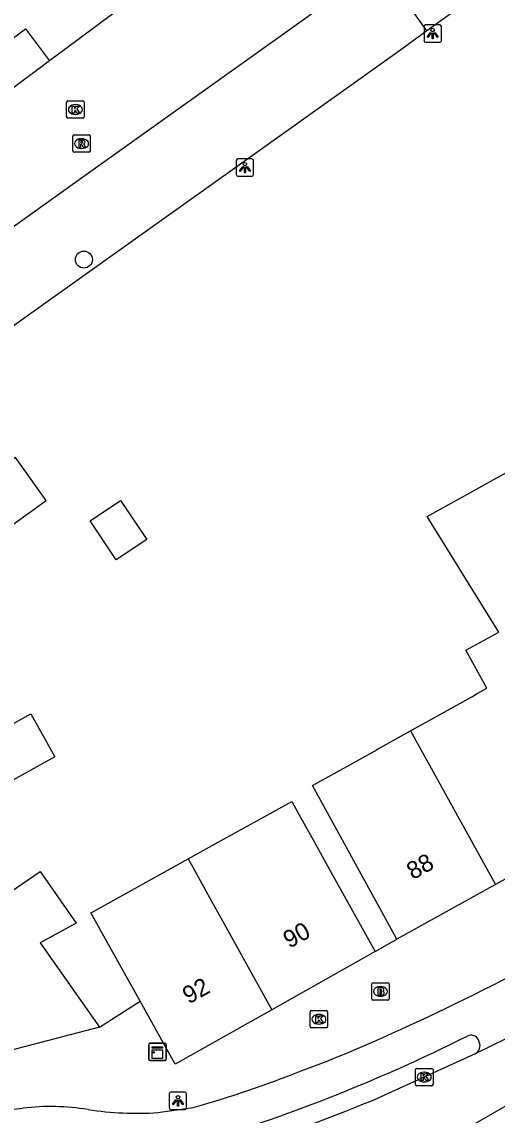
# Model space of a CAD drawing. Extents: x 161801 to 162379, y 382315 to 382832.
# Drawn here: x 162040.7 to 162068, y 382383.3 to 382446.1 of the extents above; entities that cross this region are included whole.
import ezdxf

# ---------------------------------------------------------------- set-up
doc = ezdxf.new("R2010")
doc.units = 0
for name, color, linetype in [('IMGEO_Boom', 7, 'Continuous'), ('IMGEO_Brandkraan', 7, 'Continuous'), ('IMGEO_Fietspad_open', 7, 'Continuous'), ('IMGEO_Kast', 7, 'Continuous'), ('IMGEO_Kolk', 7, 'Continuous'), ('IMGEO_Lichtpunt', 7, 'Continuous'), ('IMGEO_Pand', 7, 'Continuous'), ('IMGEO_Pand_nummerreeks', 7, 'Continuous'), ('IMGEO_Parkeervlak_open', 7, 'Continuous'), ('IMGEO_Rijbaan_lokaal_gesloten', 7, 'Continuous'), ('IMGEO_Rijbaan_lokaal_open', 7, 'Continuous'), ('IMGEO_Rioolput', 7, 'Continuous'), ('IMGEO_Voetpad_open', 7, 'Continuous')]:
    doc.layers.add(name, color=color, linetype=linetype)

msp = doc.modelspace()

# ---------------------------------------------------------------- linework, layer by layer
at = {"layer": 'IMGEO_Boom'}
msp.add_circle((162044.271, 382432.455), 0.489, dxfattribs=at)
at = {"layer": 'IMGEO_Brandkraan'}
for p, q in [((162060.788, 382390.009), (162060.788, 382390.861)), ((162060.863, 382390.935), (162061.715, 382390.935)), ((162061.276, 382390.715), (162061.301, 382390.715)), ((162061.789, 382390.861), (162061.789, 382390.009)), ((162061.299, 382390.155), (162061.274, 382390.155)), ((162061.715, 382389.935), (162060.863, 382389.935))]:
    msp.add_line(p, q, dxfattribs=at)
for points in [[(162060.788, 382390.009), (162060.788, 382390.861)], [(162060.863, 382390.935), (162061.715, 382390.935)], [(162061.136, 382390.635), (162061.136, 382390.235), (162061.349, 382390.235)], [(162061.367, 382390.635), (162061.136, 382390.635)], [(162061.789, 382390.861), (162061.789, 382390.009)], [(162061.315, 382390.554), (162061.261, 382390.554), (162061.261, 382390.478)], [(162061.261, 382390.478), (162061.314, 382390.478)], [(162061.323, 382390.402), (162061.261, 382390.402), (162061.261, 382390.321)], [(162061.261, 382390.321), (162061.323, 382390.321)], [(162061.715, 382389.935), (162060.863, 382389.935)]]:
    msp.add_lwpolyline(points, dxfattribs=at)
for centre, radius, start, end in [((162060.865, 382390.859), 0.0765, 91.55205, 178.44795), ((162060.865, 382390.859), 0.0765, 91.55205, 178.44795), ((162061.371, 382390.49), 0.145, 59.4692, 91.53667), ((162061.396, 382390.537), 0.0922, 285.51372, 58.15012), ((162061.713, 382390.859), 0.0765, 1.55205, 88.44795), ((162061.713, 382390.859), 0.0765, 1.55205, 88.44795), ((162060.865, 382390.011), 0.0765, 181.55205, 268.44795), ((162060.865, 382390.011), 0.0765, 181.55205, 268.44795), ((162061.316, 382390.516), 0.0379, 267.82845, 90.93552), ((162061.324, 382390.361), 0.0404, 269.87594, 90.50774), ((162061.355, 382390.486), 0.251, 268.66757, 293.53466), ((162061.401, 382390.345), 0.105, 301.31148, 78.98903), ((162061.713, 382390.011), 0.0765, 271.55205, 358.44795), ((162061.713, 382390.011), 0.0765, 271.55205, 358.44795)]:
    msp.add_arc(centre, radius, start, end, dxfattribs=at)
for centre, major_axis, ratio, start_param, end_param in [((162061.275, 382390.435), (-0.387, 0.002), 0.722429, 4.712389, 7.853982), ((162061.3, 382390.435), (-0.39, 0.002), 0.717154, 1.570796, 4.712389)]:
    msp.add_ellipse(centre, major_axis=major_axis, ratio=ratio, start_param=start_param, end_param=end_param, dxfattribs=at)
at = {"layer": 'IMGEO_Fietspad_open'}
for points in [[(162066.961, 382387.52), (162066.919, 382387.653)], [(162056.749, 382385.866), (162058.238, 382386.429)], [(162034.232, 382383.139), (162034.494, 382383.089), (162040.773, 382383.73)], [(162048.521, 382383.474), (162050.545, 382383.767)]]:
    msp.add_lwpolyline(points, dxfattribs=at)
for centre, radius, start, end in [((162008.537, 382506.893), 130.314, 292.41991, 300.56343), ((162023.698, 382472.764), 94.971, 292.5733, 296.6384), ((162066.485, 382387.433), 0.487, 26.85765, 115.04149), ((162066.508, 382387.312), 0.498, 299.28222, 24.70543), ((162031.251, 382451.011), 69.957, 286.0092, 291.37525), ((162026.522, 382464.99), 86.709, 287.55461, 292.82196), ((162042.359, 382370.687), 13.139, 80.58224, 96.9337), ((162047.361, 382402.946), 19.506, 261.59405, 273.41073)]:
    msp.add_arc(centre, radius, start, end, dxfattribs=at)
at = {"layer": 'IMGEO_Kast'}
for p, q in [((162048.069, 382387.466), (162048.91, 382387.466)), ((162048.91, 382387.466), (162048.069, 382387.466)), ((162047.994, 382386.541), (162047.994, 382387.382)), ((162047.994, 382387.382), (162047.994, 382386.541)), ((162048.994, 382387.391), (162048.994, 382386.55)), ((162048.994, 382386.55), (162048.994, 382387.391)), ((162048.919, 382386.466), (162048.078, 382386.466)), ((162048.078, 382386.466), (162048.919, 382386.466))]:
    msp.add_line(p, q, dxfattribs=at)
for points in [[(162048.189, 382387.256), (162048.789, 382387.256), (162048.789, 382387.171), (162048.189, 382387.171), (162048.189, 382387.256)], [(162048.189, 382387.081), (162048.789, 382387.081), (162048.789, 382386.592), (162048.189, 382386.592), (162048.189, 382387.081)]]:
    msp.add_lwpolyline(points, dxfattribs=at)
msp.add_circle((162048.273, 382386.93), 0.0377, dxfattribs=at)
for centre, start, end in [((162048.072, 382387.388), 92.4484, 184.28452), ((162048.072, 382387.388), 92.4484, 184.28452), ((162048.916, 382387.388), 2.4484, 94.28452), ((162048.916, 382387.388), 2.4484, 94.28452), ((162048.072, 382386.544), 182.4484, 274.28452), ((162048.072, 382386.544), 182.4484, 274.28452), ((162048.916, 382386.544), 272.4484, 4.28452), ((162048.916, 382386.544), 272.4484, 4.28452)]:
    msp.add_arc(centre, 0.0779, start, end, dxfattribs=at)
at = {"layer": 'IMGEO_Kolk'}
for p, q in [((162043.282, 382440.645), (162043.282, 382441.497)), ((162043.357, 382441.571), (162044.209, 382441.571)), ((162044.283, 382441.497), (162044.283, 382440.645)), ((162043.77, 382441.351), (162043.795, 382441.351)), ((162044.209, 382440.571), (162043.357, 382440.571)), ((162043.793, 382440.791), (162043.768, 382440.791)), ((162057.259, 382388.411), (162057.259, 382389.263)), ((162057.334, 382389.337), (162058.186, 382389.337)), ((162057.747, 382389.117), (162057.772, 382389.117)), ((162058.26, 382389.263), (162058.26, 382388.411)), ((162058.186, 382388.337), (162057.334, 382388.337)), ((162057.77, 382388.557), (162057.745, 382388.557)), ((162063.305, 382385.09), (162063.305, 382385.942)), ((162063.38, 382386.016), (162064.232, 382386.016)), ((162063.793, 382385.796), (162063.818, 382385.796)), ((162064.306, 382385.942), (162064.306, 382385.09)), ((162064.232, 382385.016), (162063.38, 382385.016)), ((162063.816, 382385.236), (162063.791, 382385.236))]:
    msp.add_line(p, q, dxfattribs=at)
for points in [[(162043.282, 382440.645), (162043.282, 382441.497)], [(162043.357, 382441.571), (162044.209, 382441.571)], [(162044.283, 382441.497), (162044.283, 382440.645)], [(162043.603, 382441.271), (162043.726, 382441.271), (162043.726, 382441.12), (162043.856, 382441.271), (162044.02, 382441.271), (162043.874, 382441.12), (162044.027, 382440.871), (162043.875, 382440.871), (162043.79, 382441.035), (162043.726, 382440.968), (162043.726, 382440.871), (162043.603, 382440.871), (162043.603, 382441.271)], [(162044.209, 382440.571), (162043.357, 382440.571)], [(162057.259, 382388.411), (162057.259, 382389.263)], [(162057.334, 382389.337), (162058.186, 382389.337)], [(162057.58, 382389.037), (162057.703, 382389.037), (162057.703, 382388.886), (162057.833, 382389.037), (162057.997, 382389.037), (162057.851, 382388.886), (162058.004, 382388.637), (162057.852, 382388.637), (162057.767, 382388.801), (162057.703, 382388.734), (162057.703, 382388.637), (162057.58, 382388.637), (162057.58, 382389.037)], [(162058.26, 382389.263), (162058.26, 382388.411)], [(162058.186, 382388.337), (162057.334, 382388.337)], [(162063.305, 382385.09), (162063.305, 382385.942)], [(162063.38, 382386.016), (162064.232, 382386.016)], [(162063.626, 382385.716), (162063.749, 382385.716), (162063.749, 382385.565), (162063.879, 382385.716), (162064.043, 382385.716), (162063.897, 382385.565), (162064.05, 382385.316), (162063.898, 382385.316), (162063.813, 382385.48), (162063.749, 382385.413), (162063.749, 382385.316), (162063.626, 382385.316), (162063.626, 382385.716)], [(162064.306, 382385.942), (162064.306, 382385.09)], [(162064.232, 382385.016), (162063.38, 382385.016)]]:
    msp.add_lwpolyline(points, dxfattribs=at)
for centre, start, end in [((162043.359, 382441.495), 91.55205, 178.44795), ((162043.359, 382441.495), 91.55205, 178.44795), ((162044.207, 382441.495), 1.55205, 88.44795), ((162044.207, 382441.495), 1.55205, 88.44795), ((162043.359, 382440.647), 181.55205, 268.44795), ((162043.359, 382440.647), 181.55205, 268.44795), ((162044.207, 382440.647), 271.55205, 358.44795), ((162044.207, 382440.647), 271.55205, 358.44795), ((162057.336, 382389.261), 91.55205, 178.44795), ((162057.336, 382389.261), 91.55205, 178.44795), ((162058.184, 382389.261), 1.55205, 88.44795), ((162058.184, 382389.261), 1.55205, 88.44795), ((162057.336, 382388.413), 181.55205, 268.44795), ((162057.336, 382388.413), 181.55205, 268.44795), ((162058.184, 382388.413), 271.55205, 358.44795), ((162058.184, 382388.413), 271.55205, 358.44795), ((162063.382, 382385.94), 91.55205, 178.44795), ((162063.382, 382385.94), 91.55205, 178.44795), ((162064.23, 382385.94), 1.55205, 88.44795), ((162064.23, 382385.94), 1.55205, 88.44795), ((162063.382, 382385.092), 181.55205, 268.44795), ((162063.382, 382385.092), 181.55205, 268.44795), ((162064.23, 382385.092), 271.55205, 358.44795), ((162064.23, 382385.092), 271.55205, 358.44795)]:
    msp.add_arc(centre, 0.0765, start, end, dxfattribs=at)
for centre, major_axis, ratio, start_param, end_param in [((162043.769, 382441.071), (-0.387, 0.002), 0.722429, 4.712389, 7.853982), ((162043.794, 382441.071), (-0.39, 0.002), 0.717154, 1.570796, 4.712389), ((162057.746, 382388.837), (-0.387, 0.002), 0.722429, 4.712389, 7.853982), ((162057.771, 382388.837), (-0.39, 0.002), 0.717154, 1.570796, 4.712389), ((162063.792, 382385.516), (-0.387, 0.002), 0.722429, 4.712389, 7.853982), ((162063.817, 382385.516), (-0.39, 0.002), 0.717154, 1.570796, 4.712389)]:
    msp.add_ellipse(centre, major_axis=major_axis, ratio=ratio, start_param=start_param, end_param=end_param, dxfattribs=at)
at = {"layer": 'IMGEO_Lichtpunt'}
for p, q in [((162064.691, 382445.933), (162063.883, 382445.933)), ((162064.691, 382445.933), (162063.883, 382445.933)), ((162063.789, 382445.838), (162063.789, 382445.031)), ((162063.789, 382445.838), (162063.789, 382445.031)), ((162064.785, 382445.031), (162064.785, 382445.838)), ((162064.785, 382445.031), (162064.785, 382445.838)), ((162063.883, 382444.937), (162064.691, 382444.937)), ((162063.883, 382444.937), (162064.691, 382444.937)), ((162053.013, 382438.141), (162053.013, 382437.334)), ((162053.013, 382438.141), (162053.013, 382437.334)), ((162053.915, 382438.236), (162053.107, 382438.236)), ((162053.915, 382438.236), (162053.107, 382438.236)), ((162054.009, 382437.334), (162054.009, 382438.141)), ((162054.009, 382437.334), (162054.009, 382438.141)), ((162053.107, 382437.24), (162053.915, 382437.24)), ((162053.107, 382437.24), (162053.915, 382437.24)), ((162049.17, 382384.556), (162049.17, 382383.749)), ((162049.17, 382384.556), (162049.17, 382383.749)), ((162050.072, 382384.651), (162049.264, 382384.651)), ((162050.072, 382384.651), (162049.264, 382384.651)), ((162050.166, 382383.749), (162050.166, 382384.556)), ((162050.166, 382383.749), (162050.166, 382384.556)), ((162049.264, 382383.655), (162050.072, 382383.655)), ((162049.264, 382383.655), (162050.072, 382383.655))]:
    msp.add_line(p, q, dxfattribs=at)
for points in [[(162064.163, 382445.502), (162064.202, 382445.474), (162064.014, 382445.212), (162063.976, 382445.239), (162064.163, 382445.502)], [(162064.265, 382445.454), (162064.312, 382445.454), (162064.312, 382445.132), (162064.265, 382445.132), (162064.265, 382445.454)], [(162064.375, 382445.474), (162064.413, 382445.501), (162064.6, 382445.239), (162064.561, 382445.211), (162064.375, 382445.474)], [(162053.387, 382437.805), (162053.426, 382437.777), (162053.238, 382437.515), (162053.2, 382437.542), (162053.387, 382437.805)], [(162053.489, 382437.757), (162053.536, 382437.757), (162053.536, 382437.435), (162053.489, 382437.435), (162053.489, 382437.757)], [(162053.599, 382437.777), (162053.637, 382437.804), (162053.824, 382437.542), (162053.785, 382437.514), (162053.599, 382437.777)], [(162049.544, 382384.22), (162049.583, 382384.192), (162049.395, 382383.93), (162049.357, 382383.957), (162049.544, 382384.22)], [(162049.646, 382384.172), (162049.693, 382384.172), (162049.693, 382383.85), (162049.646, 382383.85), (162049.646, 382384.172)], [(162049.756, 382384.192), (162049.794, 382384.219), (162049.981, 382383.957), (162049.942, 382383.929), (162049.756, 382384.192)]]:
    msp.add_lwpolyline(points, dxfattribs=at)
for centre in [(162064.288, 382445.636), (162053.512, 382437.939), (162049.669, 382384.354)]:
    msp.add_circle(centre, 0.0994, dxfattribs=at)
for centre, start, end in [((162063.883, 382445.838), 90, 180), ((162063.883, 382445.838), 90, 180), ((162064.691, 382445.838), 0, 90), ((162064.691, 382445.838), 0, 90), ((162063.883, 382445.031), 180, 270), ((162063.883, 382445.031), 180, 270), ((162064.691, 382445.031), 270, 0), ((162064.691, 382445.031), 270, 360), ((162053.107, 382438.141), 90, 180), ((162053.107, 382438.141), 90, 180), ((162053.915, 382438.141), 0, 90), ((162053.915, 382438.141), 0, 90), ((162053.107, 382437.334), 180, 270), ((162053.107, 382437.334), 180, 270), ((162053.915, 382437.334), 270, 0), ((162053.915, 382437.334), 270, 360), ((162049.264, 382384.556), 90, 180), ((162049.264, 382384.556), 90, 180), ((162050.072, 382384.556), 0, 90), ((162050.072, 382384.556), 0, 90), ((162049.264, 382383.749), 180, 270), ((162049.264, 382383.749), 180, 270), ((162050.072, 382383.749), 270, 0), ((162050.072, 382383.749), 270, 360)]:
    msp.add_arc(centre, 0.0946, start, end, dxfattribs=at)
at = {"layer": 'IMGEO_Pand'}
for points in [[(162038.414, 382443.841), (162040.929, 382445.711), (162042.301, 382443.865)], [(162042.301, 382443.865), (162039.786, 382441.995)], [(162037.863, 382419.316), (162039.637, 382416.846), (162042.114, 382418.625), (162040.34, 382421.095), (162037.863, 382419.316)], [(162068.078, 382411.069), (162063.964, 382417.707), (162069.387, 382420.712), (162071.471, 382416.951), (162078.434, 382420.889)], [(162047.88, 382416.376), (162046.133, 382415.21), (162044.634, 382417.455), (162046.381, 382418.621), (162047.88, 382416.376)], [(162063.005, 382405.389), (162066.529, 382407.357), (162066.877, 382407.551), (162067.398, 382407.842), (162066.196, 382410.026), (162068.078, 382411.069)], [(162042.606, 382403.901), (162040.188, 382402.561), (162039.252, 382404.249), (162039.712, 382405.536), (162041.233, 382406.379), (162042.606, 382403.901)], [(162062.234, 382393.427), (162057.385, 382402.251), (162060.944, 382404.238), (162061.119, 382404.336), (162063.005, 382405.389)], [(162063.005, 382405.389), (162067.892, 382396.566)], [(162050.256, 382398.043), (162052.156, 382399.096), (162053.431, 382399.802), (162054.058, 382400.15), (162056.204, 382401.339), (162056.624, 382400.582), (162057.515, 382398.974), (162057.75, 382398.55), (162058.555, 382397.097), (162060.979, 382392.723)], [(162075.201, 382400.616), (162067.892, 382396.566)], [(162047.51, 382389.884), (162045.251, 382393.911), (162045.115, 382394.154), (162044.67, 382394.948), (162044.823, 382395.032), (162045.13, 382395.203), (162050.256, 382398.043)], [(162050.256, 382398.043), (162050.426, 382397.737), (162050.944, 382396.801), (162051.601, 382395.616), (162051.941, 382395.003), (162055.054, 382389.385)], [(162039.763, 382395.945), (162041.759, 382397.315), (162043.834, 382394.36), (162041.77, 382393.217), (162045.159, 382388.391)], [(162067.892, 382396.566), (162062.234, 382393.427)], [(162060.979, 382392.723), (162055.054, 382389.385)], [(162055.054, 382389.385), (162049.503, 382386.257), (162047.51, 382389.884)], [(162045.159, 382388.391), (162037.166, 382386.303)]]:
    msp.add_lwpolyline(points, dxfattribs=at)
at = {"layer": 'IMGEO_Parkeervlak_open'}
msp.add_lwpolyline([(162063.951, 382445.581), (162062.388, 382444.445), (162046.948, 382433.434), (162030.961, 382422.046)], dxfattribs=at)
at = {"layer": 'IMGEO_Rijbaan_lokaal_gesloten'}
for points in [[(162081.117, 382391.142), (162065.569, 382382.182)], [(162066.752, 382386.877), (162070.341, 382388.637)], [(162060.222, 382383.932), (162060.841, 382384.17), (162066.752, 382386.877)]]:
    msp.add_lwpolyline(points, dxfattribs=at)
msp.add_arc((162016.278, 382491.428), 116.131, 288.05158, 292.23456, dxfattribs=at)
at = {"layer": 'IMGEO_Rijbaan_lokaal_open'}
for points in [[(162063.951, 382445.581), (162061.27, 382449.381), (162044.277, 382437.229), (162028.301, 382425.803), (162028.36, 382425.699)], [(162066.969, 382447.775), (162063.951, 382445.581)], [(162046.218, 382446.777), (162042.301, 382443.865)]]:
    msp.add_lwpolyline(points, dxfattribs=at)
at = {"layer": 'IMGEO_Rioolput'}
for p, q in [((162043.715, 382439.618), (162044.567, 382439.618)), ((162043.64, 382438.692), (162043.64, 382439.544)), ((162044.128, 382439.398), (162044.153, 382439.398)), ((162044.641, 382439.544), (162044.641, 382438.692)), ((162044.567, 382438.618), (162043.715, 382438.618)), ((162044.151, 382438.838), (162044.126, 382438.838))]:
    msp.add_line(p, q, dxfattribs=at)
for points in [[(162043.715, 382439.618), (162044.567, 382439.618)], [(162043.64, 382438.692), (162043.64, 382439.544)], [(162044.229, 382439.316), (162043.977, 382439.318), (162043.977, 382438.918)], [(162043.977, 382438.918), (162044.101, 382438.918), (162044.101, 382439.08), (162044.112, 382439.08)], [(162044.155, 382439.237), (162044.101, 382439.237), (162044.101, 382439.156)], [(162044.101, 382439.156), (162044.153, 382439.156)], [(162044.159, 382439.051), (162044.23, 382438.918), (162044.37, 382438.918), (162044.305, 382439.044)], [(162044.641, 382439.544), (162044.641, 382438.692)], [(162044.567, 382438.618), (162043.715, 382438.618)]]:
    msp.add_lwpolyline(points, dxfattribs=at)
for centre, radius, start, end in [((162043.717, 382439.542), 0.0765, 91.55205, 178.44795), ((162043.717, 382439.542), 0.0765, 91.55205, 178.44795), ((162044.565, 382439.542), 0.0765, 1.55205, 88.44795), ((162044.565, 382439.542), 0.0765, 1.55205, 88.44795), ((162044.111, 382439.027), 0.0533, 26.02933, 88.69889), ((162044.137, 382439.345), 0.19, 274.7715, 282.96867), ((162044.161, 382439.141), 0.0964, 77.00612, 93.18647), ((162044.175, 382439.198), 0.0378, 276.66336, 79.67722), ((162044.228, 382439.206), 0.109, 350.36119, 89.41601), ((162044.226, 382439.206), 0.112, 277.58423, 350.98172), ((162044.21, 382438.991), 0.108, 29.51342, 73.79051), ((162043.717, 382438.694), 0.0765, 181.55205, 268.44795), ((162043.717, 382438.694), 0.0765, 181.55205, 268.44795), ((162044.565, 382438.694), 0.0765, 271.55205, 358.44795), ((162044.565, 382438.694), 0.0765, 271.55205, 358.44795)]:
    msp.add_arc(centre, radius, start, end, dxfattribs=at)
for centre, major_axis, ratio, start_param, end_param in [((162044.127, 382439.118), (-0.387, 0.002), 0.722429, 4.712389, 7.853982), ((162044.152, 382439.118), (-0.39, 0.002), 0.717154, 1.570796, 4.712389)]:
    msp.add_ellipse(centre, major_axis=major_axis, ratio=ratio, start_param=start_param, end_param=end_param, dxfattribs=at)
at = {"layer": 'IMGEO_Voetpad_open'}
for points in [[(162060.979, 382392.723), (162062.234, 382393.427)], [(162045.159, 382388.391), (162047.51, 382389.884)]]:
    msp.add_lwpolyline(points, dxfattribs=at)

# ---------------------------------------------------------------- texts
at = {"layer": 'IMGEO_Pand_nummerreeks'}
for s, rotation, p in [('88', 28.99166, (162063.15, 382396.82)), ('90', 28.98593, (162056.063, 382392.881)), ('92', 28.98593, (162050.29, 382389.683))]:
    msp.add_text(s, height=1, rotation=rotation, dxfattribs=at).set_placement(p)

doc.saveas('drawing.dxf')
